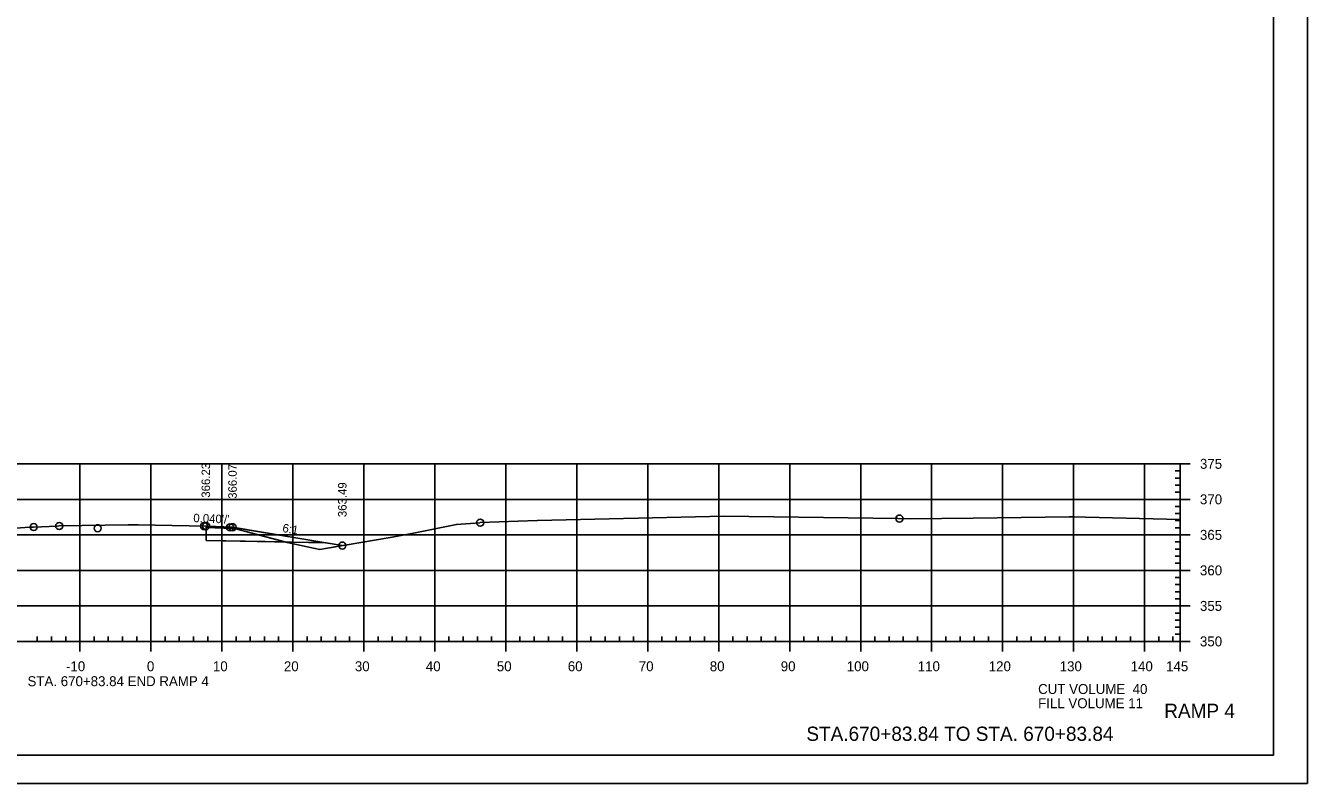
# Model space of a CAD drawing. Extents: x 1359801 to 1362404, y 372415 to 374228.
# Drawn here: x 1361802.2 to 1361982.8, y 374014.6 to 374121.3 of the extents above; entities that cross this region are included whole.
import ezdxf

# ---------------------------------------------------------------- set-up
doc = ezdxf.new("R2010")
doc.units = 0
for name, color, linetype in [('S_DRG_PT_SYM', 7, 'Continuous'), ('S_ELECTRIC_UTILITIES_ANNOT', 7, 'Continuous'), ('S_IRON_PIN', 7, 'Continuous'), ('S_MAILBOX', 7, 'Continuous'), ('S_PRIMARY_CTL', 7, 'Continuous'), ('S_SANITARY_SEWER', 7, 'Continuous'), ('S_SHOULDER', 7, 'Continuous'), ('S_SIGN', 7, 'Continuous'), ('S_UNDERGROUND_CABLE', 7, 'Continuous'), ('S_UTL_PT_SYM', 7, 'Continuous'), ('S_WATER_UTILITIES', 7, 'Continuous')]:
    doc.layers.add(name, color=color, linetype=linetype)

msp = doc.modelspace()

# ---------------------------------------------------------------- linework, layer by layer
at = {"layer": 'S_DRG_PT_SYM'}
msp.add_lwpolyline([(1361800.26, 374050.52), (1361802.78, 374050.68), (1361803.37, 374050.71), (1361806.7, 374050.85), (1361806.98, 374050.86), (1361816.68, 374051.03), (1361817.39, 374051.04), (1361818.1, 374051.03), (1361827.67, 374050.84), (1361827.98, 374050.83), (1361831.05, 374050.67), (1361833.09, 374050.12), (1361839.09, 374048.52), (1361842.79, 374047.75), (1361843.67, 374047.57), (1361844.76, 374047.75), (1361853.88, 374049.27), (1361856.67, 374049.82), (1361862.94, 374051.07), (1361866.23, 374051.32), (1361866.29, 374051.33), (1361874.31, 374051.61), (1361874.31, 374051.61), (1361874.34, 374051.61), (1361900.67, 374052.22), (1361925.12, 374051.9), (1361926.88, 374051.88), (1361935.75, 374051.98), (1361949.27, 374052.15), (1361950.02, 374052.15), (1361951.55, 374052.12), (1361964.89, 374051.79)], dxfattribs=at)
at = {"layer": 'S_ELECTRIC_UTILITIES_ANNOT'}
for p, q in [((1361827.67, 374050.84), (1361827.67, 374048.84)), ((1361827.67, 374049.33), (1361827.67, 374049.34)), ((1361838.74, 374048.61), (1361833.09, 374050.12)), ((1361827.67, 374048.84), (1361827.67, 374048.83)), ((1361827.67, 374048.83), (1361838.74, 374048.61)), ((1361843.97, 374048.58), (1361839.09, 374048.52)), ((1361846.86, 374048.1), (1361843.97, 374048.58))]:
    msp.add_line(p, q, dxfattribs=at)
for points in [[(1361833.09, 374050.12), (1361831.05, 374050.67), (1361827.98, 374050.83), (1361827.76, 374050.84), (1361827.67, 374050.84)], [(1361839.09, 374048.52), (1361839.09, 374048.52), (1361842.79, 374047.75), (1361843.67, 374047.57), (1361844.76, 374047.75), (1361846.86, 374048.1)], [(1361843.97, 374048.58), (1361843.97, 374048.58)]]:
    msp.add_lwpolyline(points, dxfattribs=at)
at = {"layer": 'S_MAILBOX'}
for p, q in [((1361674.89, 374059.61), (1361964.89, 374059.61)), ((1361809.89, 374034.61), (1361809.89, 374059.61)), ((1361819.89, 374034.61), (1361819.89, 374059.61)), ((1361829.89, 374034.61), (1361829.89, 374059.61)), ((1361839.89, 374034.61), (1361839.89, 374059.61)), ((1361849.89, 374034.61), (1361849.89, 374059.61)), ((1361859.89, 374034.61), (1361859.89, 374059.61)), ((1361869.89, 374034.61), (1361869.89, 374059.61)), ((1361879.89, 374034.61), (1361879.89, 374059.61)), ((1361889.89, 374034.61), (1361889.89, 374059.61)), ((1361899.89, 374034.61), (1361899.89, 374059.61)), ((1361909.89, 374034.61), (1361909.89, 374059.61)), ((1361919.89, 374034.61), (1361919.89, 374059.61)), ((1361929.89, 374034.61), (1361929.89, 374059.61)), ((1361939.89, 374034.61), (1361939.89, 374059.61)), ((1361949.89, 374034.61), (1361949.89, 374059.61)), ((1361959.89, 374034.61), (1361959.89, 374059.61)), ((1361964.89, 374034.61), (1361964.89, 374059.61)), ((1361674.89, 374054.61), (1361964.89, 374054.61)), ((1361674.89, 374049.61), (1361964.89, 374049.61)), ((1361674.89, 374044.61), (1361964.89, 374044.61)), ((1361674.89, 374039.61), (1361964.89, 374039.61)), ((1361674.89, 374034.61), (1361964.89, 374034.61))]:
    msp.add_line(p, q, dxfattribs=at)
at = {"layer": 'S_SANITARY_SEWER'}
msp.add_lwpolyline([(1361827.67, 374050.84), (1361827.67, 374050.84), (1361827.76, 374050.84), (1361831.39, 374050.68), (1361831.77, 374050.61), (1361846.86, 374048.1)], dxfattribs=at)
at = {"layer": 'S_SHOULDER'}
for p, q in [((1361827.67, 374048.83), (1361827.67, 374050.67)), ((1361844.48, 374048.5), (1361827.66, 374048.83)), ((1361827.66, 374048.83), (1361844.48, 374048.5)), ((1361844.48, 374048.5), (1361827.67, 374048.83)), ((1361649.49, 374014.63), (1361982.82, 374014.63))]:
    msp.add_line(p, q, dxfattribs=at)
for points in [[(1361649.48, 374227.97), (1361982.82, 374227.97), (1361982.82, 374014.63), (1361649.48, 374014.63)], [(1361895.81, 374224.07), (1361895.81, 374214.19), (1361931.54, 374214.19), (1361931.54, 374211.27), (1361954.74, 374211.27), (1361954.74, 374186.94), (1361978.07, 374186.94), (1361978.07, 374018.61), (1361661.89, 374018.61), (1361661.89, 374224.07)]]:
    msp.add_lwpolyline(points, close=True, dxfattribs=at)
msp.add_lwpolyline([(1361827.67, 374050.67), (1361831.37, 374050.51), (1361831.39, 374050.68), (1361844.48, 374048.5)], dxfattribs=at)
for centre in [(1361803.37, 374050.71), (1361806.98, 374050.86), (1361812.39, 374050.54), (1361827.39, 374050.84), (1361827.67, 374050.84), (1361831.05, 374050.67), (1361831.39, 374050.68), (1361866.29, 374051.33), (1361925.35, 374051.9), (1361846.86, 374048.1)]:
    msp.add_circle(centre, 0.5, dxfattribs=at)
at = {"layer": 'S_UNDERGROUND_CABLE'}
msp.add_lwpolyline([(1361827.67, 374048.83), (1361827.67, 374050.84)], dxfattribs=at)
at = {"layer": 'S_UTL_PT_SYM'}
for q in [(1361978.07, 374224.07), (1361661.89, 374018.61)]:
    msp.add_line((1361978.07, 374018.61), q, dxfattribs=at)
at = {"layer": 'S_WATER_UTILITIES'}
for p, q in [((1361964.89, 374058.61), (1361964.19, 374058.61)), ((1361964.89, 374034.61), (1361964.89, 374059.61)), ((1361966.29, 374059.61), (1361964.89, 374059.61)), ((1361964.89, 374057.61), (1361964.19, 374057.61)), ((1361964.89, 374056.61), (1361964.19, 374056.61)), ((1361964.89, 374055.61), (1361964.19, 374055.61)), ((1361966.29, 374054.61), (1361964.89, 374054.61)), ((1361964.89, 374053.61), (1361964.19, 374053.61)), ((1361964.89, 374052.61), (1361964.19, 374052.61)), ((1361964.89, 374051.61), (1361964.19, 374051.61)), ((1361964.89, 374050.61), (1361964.19, 374050.61)), ((1361966.29, 374049.61), (1361964.89, 374049.61)), ((1361964.89, 374048.61), (1361964.19, 374048.61)), ((1361964.89, 374047.61), (1361964.19, 374047.61)), ((1361964.89, 374046.61), (1361964.19, 374046.61)), ((1361964.89, 374045.61), (1361964.19, 374045.61)), ((1361964.89, 374043.61), (1361964.19, 374043.61)), ((1361966.29, 374044.61), (1361964.89, 374044.61)), ((1361964.89, 374042.61), (1361964.19, 374042.61)), ((1361964.89, 374041.61), (1361964.19, 374041.61)), ((1361964.89, 374040.61), (1361964.19, 374040.61)), ((1361964.89, 374038.61), (1361964.19, 374038.61)), ((1361966.29, 374039.61), (1361964.89, 374039.61)), ((1361964.89, 374037.61), (1361964.19, 374037.61)), ((1361964.89, 374036.61), (1361964.19, 374036.61)), ((1361674.89, 374034.61), (1361964.89, 374034.61)), ((1361803.89, 374034.61), (1361803.89, 374035.31)), ((1361805.89, 374034.61), (1361805.89, 374035.31)), ((1361807.89, 374034.61), (1361807.89, 374035.31)), ((1361809.89, 374033.21), (1361809.89, 374034.61)), ((1361811.89, 374034.61), (1361811.89, 374035.31)), ((1361813.89, 374034.61), (1361813.89, 374035.31)), ((1361815.89, 374034.61), (1361815.89, 374035.31)), ((1361817.89, 374034.61), (1361817.89, 374035.31)), ((1361819.89, 374033.21), (1361819.89, 374034.61)), ((1361821.89, 374034.61), (1361821.89, 374035.31)), ((1361823.89, 374034.61), (1361823.89, 374035.31)), ((1361825.89, 374034.61), (1361825.89, 374035.31)), ((1361827.89, 374034.61), (1361827.89, 374035.31)), ((1361829.89, 374033.21), (1361829.89, 374034.61)), ((1361831.89, 374034.61), (1361831.89, 374035.31)), ((1361833.89, 374034.61), (1361833.89, 374035.31)), ((1361835.89, 374034.61), (1361835.89, 374035.31)), ((1361837.89, 374034.61), (1361837.89, 374035.31)), ((1361839.89, 374033.21), (1361839.89, 374034.61)), ((1361841.89, 374034.61), (1361841.89, 374035.31)), ((1361843.89, 374034.61), (1361843.89, 374035.31)), ((1361845.89, 374034.61), (1361845.89, 374035.31)), ((1361847.89, 374034.61), (1361847.89, 374035.31)), ((1361849.89, 374033.21), (1361849.89, 374034.61)), ((1361851.89, 374034.61), (1361851.89, 374035.31)), ((1361853.89, 374034.61), (1361853.89, 374035.31)), ((1361855.89, 374034.61), (1361855.89, 374035.31)), ((1361857.89, 374034.61), (1361857.89, 374035.31)), ((1361859.89, 374033.21), (1361859.89, 374034.61)), ((1361861.89, 374034.61), (1361861.89, 374035.31)), ((1361863.89, 374034.61), (1361863.89, 374035.31)), ((1361865.89, 374034.61), (1361865.89, 374035.31)), ((1361867.89, 374034.61), (1361867.89, 374035.31)), ((1361869.89, 374033.21), (1361869.89, 374034.61)), ((1361871.89, 374034.61), (1361871.89, 374035.31)), ((1361873.89, 374034.61), (1361873.89, 374035.31)), ((1361875.89, 374034.61), (1361875.89, 374035.31)), ((1361877.89, 374034.61), (1361877.89, 374035.31)), ((1361879.89, 374033.21), (1361879.89, 374034.61)), ((1361881.89, 374034.61), (1361881.89, 374035.31)), ((1361883.89, 374034.61), (1361883.89, 374035.31)), ((1361885.89, 374034.61), (1361885.89, 374035.31)), ((1361887.89, 374034.61), (1361887.89, 374035.31)), ((1361889.89, 374033.21), (1361889.89, 374034.61)), ((1361891.89, 374034.61), (1361891.89, 374035.31)), ((1361893.89, 374034.61), (1361893.89, 374035.31)), ((1361895.89, 374034.61), (1361895.89, 374035.31)), ((1361897.89, 374034.61), (1361897.89, 374035.31)), ((1361899.89, 374033.21), (1361899.89, 374034.61)), ((1361901.89, 374034.61), (1361901.89, 374035.31)), ((1361903.89, 374034.61), (1361903.89, 374035.31)), ((1361905.89, 374034.61), (1361905.89, 374035.31)), ((1361907.89, 374034.61), (1361907.89, 374035.31)), ((1361909.89, 374033.21), (1361909.89, 374034.61)), ((1361911.89, 374034.61), (1361911.89, 374035.31)), ((1361913.89, 374034.61), (1361913.89, 374035.31)), ((1361915.89, 374034.61), (1361915.89, 374035.31)), ((1361917.89, 374034.61), (1361917.89, 374035.31)), ((1361919.89, 374033.21), (1361919.89, 374034.61)), ((1361921.89, 374034.61), (1361921.89, 374035.31)), ((1361923.89, 374034.61), (1361923.89, 374035.31)), ((1361925.89, 374034.61), (1361925.89, 374035.31)), ((1361927.89, 374034.61), (1361927.89, 374035.31)), ((1361929.89, 374033.21), (1361929.89, 374034.61)), ((1361931.89, 374034.61), (1361931.89, 374035.31)), ((1361933.89, 374034.61), (1361933.89, 374035.31)), ((1361935.89, 374034.61), (1361935.89, 374035.31)), ((1361937.89, 374034.61), (1361937.89, 374035.31)), ((1361939.89, 374033.21), (1361939.89, 374034.61)), ((1361941.89, 374034.61), (1361941.89, 374035.31)), ((1361943.89, 374034.61), (1361943.89, 374035.31)), ((1361945.89, 374034.61), (1361945.89, 374035.31)), ((1361947.89, 374034.61), (1361947.89, 374035.31)), ((1361949.89, 374033.21), (1361949.89, 374034.61)), ((1361951.89, 374034.61), (1361951.89, 374035.31)), ((1361953.89, 374034.61), (1361953.89, 374035.31)), ((1361955.89, 374034.61), (1361955.89, 374035.31)), ((1361957.89, 374034.61), (1361957.89, 374035.31)), ((1361959.89, 374033.21), (1361959.89, 374034.61)), ((1361961.89, 374034.61), (1361961.89, 374035.31)), ((1361963.89, 374034.61), (1361963.89, 374035.31)), ((1361964.89, 374035.61), (1361964.19, 374035.61)), ((1361964.89, 374033.21), (1361964.89, 374034.61)), ((1361966.29, 374034.61), (1361964.89, 374034.61))]:
    msp.add_line(p, q, dxfattribs=at)

# ---------------------------------------------------------------- texts
at = {"layer": 'S_IRON_PIN'}
for s, rotation, p in [('366.23', 90, (1361828.23, 374054.84)), ('366.07', 90, (1361831.99, 374054.68)), ('363.49', 90, (1361847.46, 374052.1)), ("0.040'/'", 357.7094, (1361825.85, 374051.4)), ('6:1', 350.5377, (1361838.36, 374050.02))]:
    msp.add_text(s, height=1.2, rotation=rotation, dxfattribs=at).set_placement(p)
at = {"layer": 'S_PRIMARY_CTL'}
for s, p in [('375', (1361967.69, 374058.91)), ('370', (1361967.69, 374053.91)), ('365', (1361967.69, 374048.91)), ('360', (1361967.69, 374043.91)), ('355', (1361967.69, 374038.91)), ('350', (1361967.69, 374033.91)), ('-10', (1361807.93, 374030.41)), ('0', (1361819.33, 374030.41)), ('10', (1361828.63, 374030.41)), ('20', (1361838.63, 374030.41)), ('30', (1361848.63, 374030.41)), ('40', (1361858.63, 374030.41)), ('50', (1361868.63, 374030.41)), ('60', (1361878.63, 374030.41)), ('70', (1361888.63, 374030.41)), ('80', (1361898.63, 374030.41)), ('90', (1361908.63, 374030.41)), ('100', (1361917.93, 374030.41)), ('110', (1361927.93, 374030.41)), ('120', (1361937.93, 374030.41)), ('130', (1361947.93, 374030.41)), ('140', (1361957.93, 374030.41)), ('145', (1361962.92, 374030.41)), ('STA. 670+83.84 END RAMP 4', (1361802.51, 374028.31)), ('CUT VOLUME  40', (1361944.89, 374027.21)), ('FILL VOLUME 11', (1361944.89, 374025.21))]:
    msp.add_text(s, height=1.4, dxfattribs=at).set_placement(p)
at = {"layer": 'S_SHOULDER'}
msp.add_text('+', height=0.1, dxfattribs=at).set_placement((1361874.27, 374051.56))
at = {"layer": 'S_SIGN'}
for s, p in [('RAMP 4', (1361962.66, 374023.84)), ('STA.670+83.84 TO STA. 670+83.84', (1361912.24, 374020.61))]:
    msp.add_text(s, height=2, dxfattribs=at).set_placement(p)

doc.saveas('drawing.dxf')
